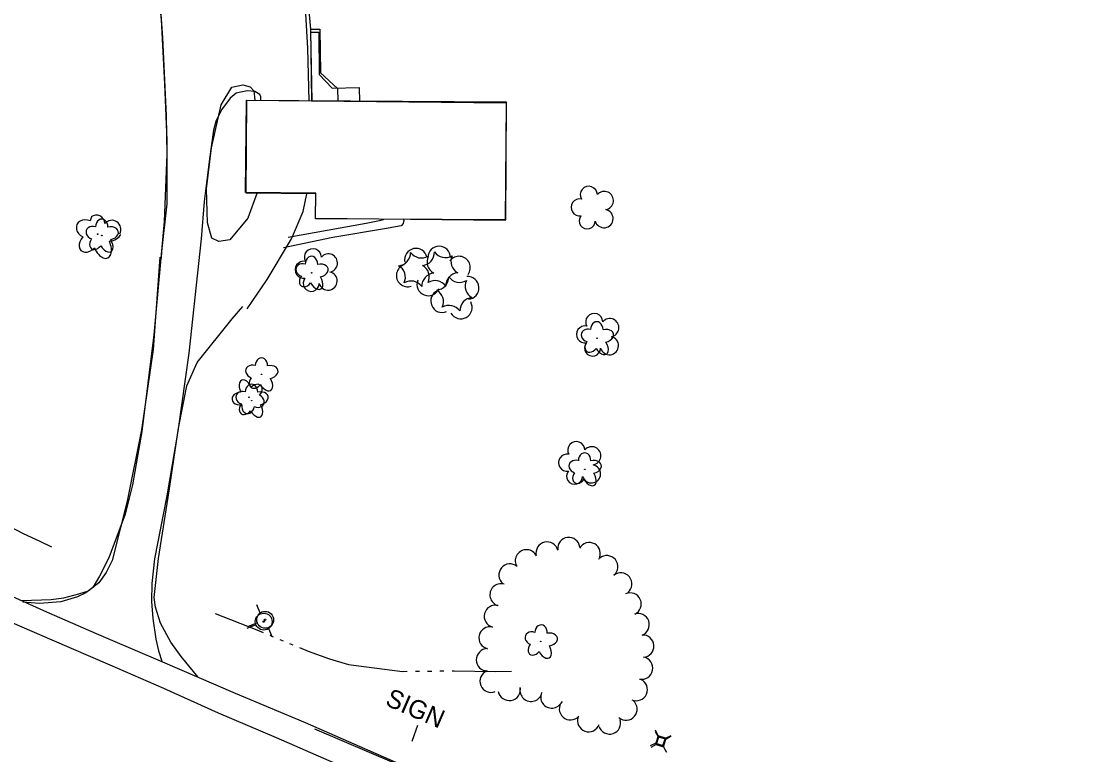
# Model space of a CAD drawing. Extents: x 588843 to 2552415, y 180129 to 269402.
# Drawn here: x 595880.6 to 596224.4, y 184704.3 to 184942.7 of the extents above; entities that cross this region are included whole.
import ezdxf

# ---------------------------------------------------------------- set-up
doc = ezdxf.new("R2010")
doc.units = 0
for name, color, linetype in [('Default', 7, 'Continuous'), ('E_BLD', 7, 'Continuous'), ('E_DWY', 7, 'Continuous'), ('E_LAND_TreeLine_P', 7, 'Continuous'), ('E_LAND_Vegetation', 7, 'Continuous'), ('E_PATH_Sidewalk', 7, 'Continuous'), ('E_RDWY', 7, 'Continuous'), ('E_RDWY_Gravel', 7, 'Continuous'), ('E_SGN', 7, 'Continuous'), ('E_SGN_Text', 7, 'Continuous'), ('E_UTL_AG_Bold', 7, 'Continuous'), ('E_UTL_WHydrant', 7, 'Continuous'), ('E_WTR_P', 7, 'Continuous'), ('Level 12', 7, 'Continuous'), ('Level 17', 7, 'Continuous'), ('Level 18', 7, 'Continuous')]:
    doc.layers.add(name, color=color, linetype=linetype)

# ---------------------------------------------------------------- blocks, each defined once
blk = doc.blocks.new('SIGN')
at = {"layer": 'Default'}
blk.add_text('SIGN', height=12, dxfattribs=at).set_placement((-18.55, -6))
blk = doc.blocks.new('HYD')
at = {"layer": 'Default'}
for p, q in [((-3.84, 3.84), (-8.32, 8.32)), ((3.84, 3.84), (8.32, 8.32))]:
    blk.add_line(p, q, dxfattribs=at)
for radius in [5.48, 0.42]:
    blk.add_circle((0, 0), radius, dxfattribs=at)
blk = doc.blocks.new('DTRE')
at = {"layer": 'Default'}
blk.add_circle((-0.18, 0), 0.183, dxfattribs=at)
for centre, major_axis, ratio in [((-1.87, 5.32), (1.36, -4.98), 0.782863), ((4.06, 2.74), (-5.27, -2.93), 0.691916), ((-5.87, 0.15), (4.93, -0.12), 0.832022), ((-2.49, -5.24), (1.8, 4.86), 0.716896), ((3.54, -3.71), (-5.01, 4.58), 0.560249)]:
    blk.add_ellipse(centre, major_axis=major_axis, ratio=ratio, start_param=1.570796, end_param=4.712389, dxfattribs=at)
blk = doc.blocks.new('PED')
at = {"layer": 'Default'}
for p, q in [((-2.5, 2.5), (-5.33, 5.33)), ((2.5, 2.5), (5.33, 5.33)), ((-2.5, -2.5), (-5.33, -5.33)), ((2.5, -2.5), (5.33, -5.33))]:
    blk.add_line(p, q, dxfattribs=at)
blk.add_lwpolyline([(-2.5, -2.5), (2.5, -2.5), (2.5, 2.5), (-2.5, 2.5)], close=True, dxfattribs=at)
blk = doc.blocks.new('PED_3')
at = {"layer": 'E_UTL_AG_Bold'}
for p, q in [((-8.2, 8.2), (-17.5, 17.5)), ((8.2, 8.2), (17.5, 17.5)), ((-8.2, -8.2), (-17.5, -17.5)), ((8.2, -8.2), (17.5, -17.5))]:
    blk.add_line(p, q, dxfattribs=at)
blk.add_lwpolyline([(-8.2, -8.2), (8.2, -8.2), (8.2, 8.2), (-8.2, 8.2)], close=True, dxfattribs=at)
blk = doc.blocks.new('DTRE_4')
at = {"layer": 'E_LAND_Vegetation'}
blk.add_circle((-0.6, 0), 0.601, dxfattribs=at)
for centre, major_axis, ratio in [((-6.1, 17.5), (4.5, -16.3), 0.782863), ((13.3, 9), (-17.3, -9.6), 0.691916), ((-19.3, 0.5), (16.2, -0.4), 0.832022), ((-8.2, -17.2), (5.9, 15.9), 0.716896), ((11.6, -12.2), (-16.4, 15), 0.560249)]:
    blk.add_ellipse(centre, major_axis=major_axis, ratio=ratio, start_param=1.570796, end_param=4.712389, dxfattribs=at)
blk = doc.blocks.new('HYD_3')
at = {"layer": 'E_UTL_WHydrant'}
for p, q in [((-12.6, 12.6), (-27.3, 27.3)), ((12.6, 12.6), (27.3, 27.3))]:
    blk.add_line(p, q, dxfattribs=at)
for radius in [18, 1.38]:
    blk.add_circle((0, 0), radius, dxfattribs=at)

msp = doc.modelspace()

# ---------------------------------------------------------------- linework, layer by layer
at = {"layer": 'E_BLD'}
msp.add_lwpolyline([(595953.77, 184916.96), (596038.26, 184916.1), (596037.87, 184877.9), (595976.24, 184878.53), (595976.33, 184886.78), (595953.47, 184887.02)], close=True, dxfattribs=at)
at = {"layer": 'E_DWY'}
for points in [[(595974.23, 184916.75), (595973.81, 184933.9), (595972.4, 184958.19), (595971.12, 184977.43), (595971.03, 184982.99), (595971.37, 184985.67), (595972.22, 184987.58), (595973.55, 184989.78), (595976.33, 184992.38), (595980.13, 184994.6), (595985.53, 184996.68), (595992.27, 184997.67), (596002.64, 184997.33), (596013.58, 184996.12), (596027.74, 184993.18), (596050.08, 184988.37), (596058.94, 184986.3)], [(595924.95, 184958.74), (595926.47, 184937.39), (595927.75, 184911.9), (595927.95, 184899.43), (595927.08, 184877.62), (595923.64, 184840.74), (595919.77, 184809.3), (595916.77, 184791.99), (595914.42, 184782.49), (595909.11, 184768.28), (595906.02, 184762.37), (595903.86, 184758.67), (595901.54, 184756.96), (595898.91, 184755.64), (595893.42, 184754), (595886.51, 184753.47), (595881.08, 184753.91)], [(595958.49, 184916.91), (595958.5, 184918.07), (595958.12, 184918.9), (595956.54, 184919.85), (595954.03, 184920.04), (595950.44, 184919.3), (595948.55, 184917.68), (595945.64, 184913.87), (595943.85, 184910.07), (595943.08, 184907.31), (595941.79, 184897.92), (595940.06, 184884.05), (595939.03, 184871.92), (595935.12, 184834.86), (595931.52, 184809.5), (595927.89, 184788.46), (595923.92, 184768.03), (595923, 184759.98), (595922.91, 184754.16), (595923.4, 184748.59), (595924.39, 184741.85), (595925.2, 184738.13), (595926.41, 184734.39)], [(595925.59, 184865.98), (595923.48, 184835.96), (595919.72, 184809.91), (595915, 184786.73), (595910.11, 184767.39), (595908.16, 184763.53), (595905.85, 184760.18), (595902.33, 184757.5), (595899.19, 184756.53), (595894.29, 184755.21), (595890.29, 184754.71), (595880.77, 184754.36)], [(595938.13, 184729.53), (595932.56, 184736.27), (595929.19, 184740.85), (595925.85, 184747.08), (595924.26, 184752.24), (595923.82, 184755.45), (595925.17, 184768.12), (595928.66, 184790.1), (595931.72, 184810.45), (595934.42, 184824.15), (595937.79, 184831.81), (595949.15, 184846.01), (595952.68, 184850.02)]]:
    msp.add_lwpolyline(points, dxfattribs=at)
at = {"layer": 'E_LAND_TreeLine_P'}
for centre, radius, start, end in [((596008.91, 184865.17), 3.68, 12.1148, 192.1148), ((596016.48, 184865.85), 3.68, 359.9445, 179.9445), ((596022.91, 184862.6), 3.68, 323.4382, 143.4382), ((596006.23, 184860.04), 3.68, 108.3795, 288.3795), ((596012.91, 184857.14), 3.68, 158.7235, 338.7235), ((596025.73, 184856.02), 3.68, 273.5228, 93.5228), ((596017.41, 184851.71), 3.68, 113.3375, 293.3375), ((596023.49, 184849.65), 3.68, 209.1638, 29.1638), ((596058.59, 184771.36), 3.61, 6.8782, 186.8782), ((596051.54, 184769.86), 3.61, 13.4126, 193.4126), ((596065.25, 184769.67), 3.61, 330.5934, 150.5934), ((596044.82, 184767.34), 3.61, 25.6603, 205.6603), ((596070.95, 184765.43), 3.61, 309.2181, 129.2181), ((596039.47, 184762.73), 3.61, 49.7873, 229.7873), ((596075.51, 184759.84), 3.61, 309.2181, 129.2181), ((596036.56, 184756.28), 3.61, 74.1638, 254.1638), ((596078.57, 184753.32), 3.61, 294.2135, 114.2135), ((596034.71, 184749.31), 3.61, 75.3096, 255.3096), ((596081.18, 184746.59), 3.61, 289.8539, 109.8539), ((596032.99, 184742.3), 3.61, 77.2167, 257.2167), ((596082.67, 184739.61), 3.61, 273.5616, 93.5616), ((596032.14, 184735.19), 3.61, 90.863, 270.863), ((596082.31, 184732.46), 3.61, 258.7118, 78.7118), ((596033.34, 184728.19), 3.61, 111.7324, 291.7324), ((596080.57, 184725.49), 3.61, 246.0337, 66.0337), ((596039.23, 184725.54), 3.61, 190.7288, 10.7288), ((596046.34, 184725.24), 3.61, 167.5303, 347.5303), ((596053.07, 184723.07), 3.61, 155.0735, 335.0735), ((596059.11, 184719.25), 3.61, 138.6038, 318.6038), ((596077.22, 184719.15), 3.61, 229.5079, 49.5079), ((596065.06, 184715.39), 3.61, 160.2983, 340.2983), ((596071.87, 184714.65), 3.61, 198.1831, 18.1831)]:
    msp.add_arc(centre, radius, start, end, dxfattribs=at)
at = {"layer": 'E_LAND_Vegetation'}
msp.add_circle((595905.44, 184873.5), 0.128, dxfattribs=at)
for centre, major_axis, ratio, start_param, end_param in [((595901.83, 184875.18), (3.13, -1.45), 0.832022, 1.570796, 4.712389), ((595905.84, 184877.39), (-0.52, -3.58), 0.782863, 4.346802, 4.712389), ((595902.5, 184870.78), (2.51, 2.62), 0.716896, 1.570796, 4.712389), ((595906.8, 184870.08), (-1.94, 4.34), 0.560249, 1.570796, 4.712389), ((595908.93, 184874.07), (-4.2, -0.41), 0.691916, 1.570796, 2.77717)]:
    msp.add_ellipse(centre, major_axis=major_axis, ratio=ratio, start_param=start_param, end_param=end_param, dxfattribs=at)
at = {"layer": 'E_PATH_Sidewalk'}
for points in [[(595975.13, 184916.74), (595974.75, 184939.07), (595977.31, 184939.07), (595977.48, 184925.38), (595981.68, 184920.93), (595990.44, 184921.09), (595990.6, 184916.59)], [(596004.91, 184878.24), (596004.93, 184877.91), (596004.76, 184876.93), (596004.14, 184876.18), (595998.65, 184875.25), (595981.84, 184872.37), (595965.83, 184869.05)], [(595967.32, 184872.53), (595992.77, 184877), (595997.02, 184877.86), (595998.34, 184878.21), (595998.45, 184878.3)]]:
    msp.add_lwpolyline(points, dxfattribs=at)
at = {"layer": 'E_RDWY'}
msp.add_lwpolyline([(595870.92, 184750.15), (595890.48, 184741.65), (595909.39, 184733.51), (595926.78, 184725.91), (595944.59, 184717.98), (595963.42, 184709.94), (595980.56, 184702.4), (595994.39, 184696.45), (596012.33, 184688.69)], dxfattribs=at)
at = {"layer": 'E_RDWY_Gravel'}
for points in [[(595877.79, 184755.69), (595888.77, 184750.8), (595904.97, 184743.74), (595909.46, 184741.74), (595925.74, 184734.86), (595950.17, 184724.35), (595972.93, 184714.78), (595996.58, 184704.37), (596015.74, 184696.1)], [(595975.95, 184712.78), (596010.71, 184697.88), (596050.61, 184680.33), (596090.13, 184663.31), (596136.38, 184643.64), (596183.24, 184624.64), (596214.32, 184612.29), (596261.47, 184593.93), (596306.18, 184576.89), (596344.05, 184562.82), (596385.96, 184547.61), (596430.8, 184531.77), (596482.57, 184513.97), (596528.64, 184498.41), (596576.39, 184483.31), (596622.69, 184468.93), (596669.35, 184454.34), (596713.24, 184441.37), (596761.43, 184427.81), (596803.95, 184415.85), (596831.79, 184408.16)]]:
    msp.add_lwpolyline(points, dxfattribs=at)
at = {"layer": 'E_SGN'}
msp.add_lwpolyline([(596009.39, 184713.86), (596007.56, 184708.6)], dxfattribs=at)
at = {"layer": 'E_WTR_P'}
for points in [[(595863.92, 184784.74), (595874.56, 184779.68), (595881.18, 184776.19), (595886.65, 184773.73), (595890.43, 184771.85)], [(595943.66, 184750.19), (595956.6, 184745.14), (595959.29, 184744.02)], [(595961.43, 184743.13), (595962.5, 184742.68)], [(595964.64, 184741.79), (595965.71, 184741.35)], [(595967.85, 184740.45), (595968.92, 184740.01)], [(595971.06, 184739.12), (595973.88, 184737.94), (595980.78, 184735.5), (595986.94, 184733.67)], [(595986.94, 184733.67), (596004.5, 184731.4), (596006.07, 184731.43)], [(596008.73, 184731.46), (596010.06, 184731.48)], [(596012.72, 184731.51), (596014.05, 184731.53)], [(596016.7, 184731.57), (596018.03, 184731.58)], [(596020.69, 184731.62), (596021.29, 184731.63), (596034.71, 184731.35), (596039.96, 184731.53)]]:
    msp.add_lwpolyline(points, dxfattribs=at)
at = {"layer": 'Level 12'}
msp.add_lwpolyline([(595953.9, 184916.98), (596038.27, 184916.49), (596038.04, 184878.11), (595976.29, 184878.47), (595976.34, 184886.61), (595953.73, 184886.74), (595953.9, 184916.98)], dxfattribs=at)
at = {"layer": 'Level 17'}
for points in [[(595827.72, 185048.91), (595840.32, 185048.35), (595858.2, 185045.2), (595876.79, 185032.69), (595894.91, 185020.89), (595908.1, 185008.69), (595916.55, 184996.93), (595921.62, 184980.35), (595924.34, 184960.15), (595926.11, 184943.13), (595927.19, 184922.35), (595927.91, 184903.95), (595927.89, 184883.35), (595926.19, 184867.84), (595926.07, 184865.69)], [(595974.74, 184940.07), (595973.54, 184953.18), (595972.81, 184972.63), (595973.46, 184986.96), (595973.4, 184990.73)], [(595974.74, 184940.07), (595977.61, 184940.12), (595977.91, 184925.86), (595983.42, 184920.78), (595983.52, 184916.8)], [(595975.02, 184916.85), (595974.74, 184940.07)], [(595957.21, 184886.72), (595954.26, 184878.69), (595948.44, 184871.67), (595944.82, 184871.09), (595942.56, 184872.18), (595941.14, 184877.11), (595940.77, 184888.2), (595942.44, 184901.55), (595945.57, 184915.51), (595949.06, 184921.2), (595952.59, 184921.97), (595955.06, 184921.33), (595956.21, 184920.06), (595956.56, 184916.96)], [(595960.55, 184858.79), (595968.48, 184871.95), (595972.27, 184880.89), (595973.42, 184886.63)], [(595954.02, 184849.2), (595960.55, 184858.79)]]:
    msp.add_lwpolyline(points, dxfattribs=at)
at = {"layer": 'Level 18'}
for centre, radius, start, end in [((596065.12, 184886.24), 2.78, 1.3946, 209.1675), ((596062.12, 184882.17), 2.78, 78.0716, 279.0826), ((596070.16, 184884.39), 2.97, 278.4237, 139.6575), ((596070.05, 184878.53), 2.97, 196.0745, 79.0477), ((595904.97, 184876.88), 2.78, 1.3946, 126.7689), ((595910.01, 184875.02), 2.97, 331.6802, 139.6575), ((596064.58, 184877.77), 2.61, 140.7797, 358.7123), ((595975.39, 184865.97), 2.78, 1.3946, 209.1675), ((596002.87, 184867.49), 4.3, 275.2113, 0.9762), ((596010.68, 184870.04), 4.3, 215.2113, 300.9762), ((596010.65, 184867.61), 4.3, 275.2113, 0.9762), ((596018.46, 184870.16), 4.3, 215.2113, 300.9762), ((595972.39, 184861.89), 2.78, 78.0716, 279.0826), ((595980.43, 184864.11), 2.97, 278.4237, 139.6575), ((596016.8, 184864.55), 4.3, 155.2113, 240.9762), ((596024.58, 184864.67), 4.3, 155.2113, 240.9762), ((595980.32, 184858.26), 2.97, 196.0745, 79.0477), ((596001.17, 184859.45), 4.3, 335.2113, 60.9762), ((596015.11, 184856.51), 4.3, 95.2113, 180.9762), ((596008.95, 184859.56), 4.3, 335.2113, 60.9762), ((596022.89, 184856.63), 4.3, 95.2113, 180.9762), ((595974.85, 184857.49), 2.61, 140.7797, 358.7123), ((596007.29, 184853.95), 4.3, 35.2113, 120.9762), ((596015.07, 184854.07), 4.3, 35.2113, 120.9762), ((596015.27, 184859.57), 4.3, 275.2113, 0.9762), ((596023.08, 184862.12), 4.3, 215.2113, 300.9762), ((596029.2, 184856.63), 4.3, 155.2113, 240.9762), ((596013.57, 184851.52), 4.3, 335.2113, 60.9762), ((596019.69, 184846.03), 4.3, 35.2113, 120.9762), ((596027.51, 184848.59), 4.3, 95.2113, 180.9762), ((596066.87, 184844.95), 2.78, 1.3946, 209.1675), ((596063.87, 184840.87), 2.78, 78.0716, 279.0826), ((596071.91, 184843.09), 2.97, 278.4237, 139.6575), ((596071.8, 184837.24), 2.97, 196.0745, 79.0477), ((596066.33, 184836.47), 2.61, 140.7797, 358.7123), ((596061.03, 184803.3), 2.78, 1.3946, 209.1675), ((596058.03, 184799.23), 2.78, 78.0716, 279.0826), ((596066.08, 184801.45), 2.97, 278.4237, 139.6575), ((596065.97, 184795.59), 2.97, 196.0745, 79.0477), ((596060.5, 184794.83), 2.61, 140.7797, 358.7123)]:
    msp.add_arc(centre, radius, start, end, dxfattribs=at)

# ---------------------------------------------------------------- block references
at = {"layer": 'E_LAND_Vegetation'}
for name, p, xscale, yscale, rotation in [('DTRE_4', (595906.87, 184872.98), 0.15240030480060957, 0.15240030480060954, -16.435432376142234), ('DTRE_4', (595975.09, 184860.88), 0.15240030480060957, 0.15240030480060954, -16.435432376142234), ('DTRE_4', (596067.89, 184839.64), 0.1524003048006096, 0.15240030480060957, -15.836204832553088), ('DTRE_4', (595958.78, 184827.89), 0.15240030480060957, 0.15240030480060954, -16.435432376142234), ('DTRE', (595954.53, 184820.52), 0.5, 0.5, 156.6176117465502), ('DTRE_4', (595955.57, 184819.35), 0.15240030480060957, 0.15240030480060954, -16.435432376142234), ('DTRE_4', (596063.91, 184797.04), 0.1524003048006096, 0.15240030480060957, -15.836204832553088), ('DTRE', (596049.56, 184741.11), 0.5, 0.49999999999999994, -19.122698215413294)]:
    msp.add_blockref(name, p, dxfattribs=dict(at, xscale=xscale, yscale=yscale, rotation=rotation))
at = {"layer": 'E_SGN_Text', "xscale": 0.5, "yscale": 0.5, "rotation": -23.4412616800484}
msp.add_blockref('SIGN', (596008.27, 184719.64), dxfattribs=at)
at = {"layer": 'E_UTL_AG_Bold'}
for name, p, xscale, yscale, rotation in [('PED', (596088.46, 184708.9), 0.5, 0.49999999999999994, -19.122698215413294), ('PED_3', (596088.58, 184708.49), 0.1524003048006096, 0.15240030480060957, -15.836204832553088)]:
    msp.add_blockref(name, p, dxfattribs=dict(at, xscale=xscale, yscale=yscale, rotation=rotation))
at = {"layer": 'E_UTL_WHydrant'}
for name, p, xscale, yscale, rotation in [('HYD_3', (595959.42, 184747.57), 0.1524003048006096, 0.15240030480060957, 67.12813611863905), ('HYD', (595959.87, 184748.18), 0.5, 0.5, 156.6176117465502)]:
    msp.add_blockref(name, p, dxfattribs=dict(at, xscale=xscale, yscale=yscale, rotation=rotation))

doc.saveas('drawing.dxf')
